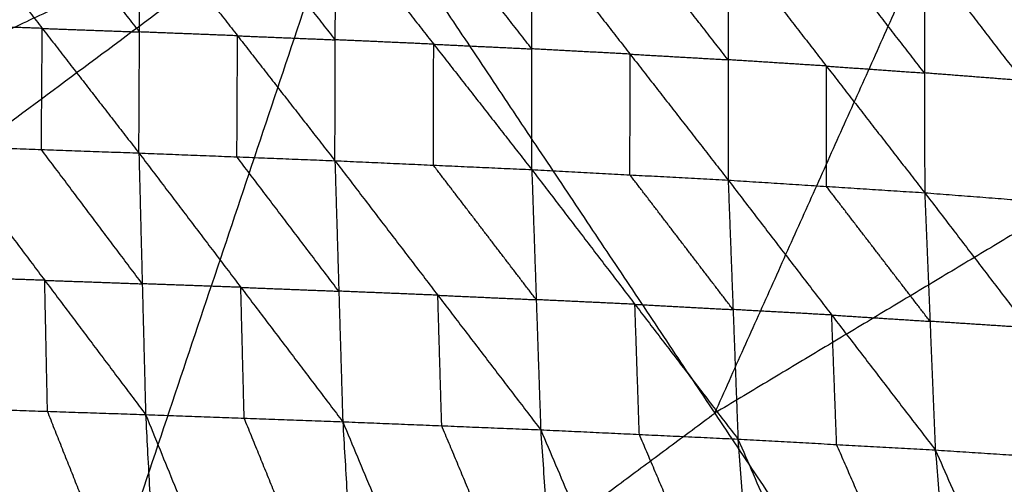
# Model space of a CAD drawing. Header units: millimetres. Extents: x -106 to 110, y -96 to 120.
# Tile 388 of 656: x -55.39 to -50.4, y 91.94 to 94.29. Entities that reach past the tile are written whole.
import ezdxf

# ---------------------------------------------------------------- set-up
doc = ezdxf.new("R2010")
doc.units = ezdxf.units.MM
doc.header["$MEASUREMENT"] = 0
doc.layers.add('Default', color=7, linetype='Continuous', true_color=0x000000)

msp = doc.modelspace()

# ---------------------------------------------------------------- linework, layer by layer
at = {"layer": 'Default'}
for points in [[(-51.8681, 92.304, 10.5669), (-50.6846, 94.941, 11.292), (-49.5011, 97.578, 12.0172)], [(-61.5855, 89.2141, 12.0172), (-57.6465, 92.1355, 12.0172), (-53.7075, 95.0568, 12.0172)], [(-57.9547, 93.0621, 12.4242), (-55.8311, 94.0595, 12.2207), (-53.7075, 95.0568, 12.0172)], [(-57.3848, 84.0956, 9.1165), (-55.5461, 89.5762, 10.5669), (-53.7075, 95.0568, 12.0172)], [(-57.2396, 93.5843, 12.4242), (-55.4735, 94.3206, 12.2207), (-53.7075, 95.0568, 12.0172)], [(-56.52, 94.1002, 12.4242), (-55.1137, 94.5785, 12.2207), (-53.7075, 95.0568, 12.0172)], [(-53.7075, 95.0568, 12.0172), (-51.8681, 92.304, 10.5669), (-50.0287, 89.5512, 9.1165)], [(-55.7601, 94.8798, 6.5961), (-55.2711, 94.2499, 6.086), (-54.7821, 93.62, 5.5759)], [(-54.7789, 94.2321, 5.9341), (-55.0234, 94.547, 6.1892), (-55.2679, 94.862, 6.4442)], [(-54.7821, 93.62, 5.5759), (-54.7789, 94.2321, 5.9341), (-54.7757, 94.8442, 6.2923)], [(-54.7757, 94.8442, 6.2923), (-54.2829, 94.2126, 5.7923), (-53.7901, 93.5809, 5.2922)], [(-53.7883, 94.1924, 5.6462), (-54.0347, 94.5083, 5.8962), (-54.2811, 94.8241, 6.1463)], [(-47.6617, 94.8252, 10.5669), (-49.7649, 93.5646, 10.5669), (-51.8681, 92.304, 10.5669)], [(-53.7901, 93.5809, 5.2922), (-53.7883, 94.1924, 5.6462), (-53.7866, 94.804, 6.0002)], [(-53.7866, 94.804, 6.0002), (-53.2902, 94.17, 5.511), (-52.7939, 93.5359, 5.0218)], [(-52.7935, 94.1464, 5.3715), (-53.0416, 94.4634, 5.616), (-53.2898, 94.7804, 5.8606)], [(-52.7939, 93.5359, 5.0218), (-52.7935, 94.1464, 5.3715), (-52.793, 94.7569, 5.7211)], [(-52.793, 94.7569, 5.7211), (-52.2966, 94.1199, 5.2445), (-51.8002, 93.4829, 4.7678)], [(-51.8007, 94.0915, 5.1126), (-52.0489, 94.41, 5.3509), (-52.2971, 94.7285, 5.5892)], [(-51.8011, 94.7001, 5.4574), (-51.8007, 94.0915, 5.1126), (-51.8002, 93.4829, 4.7678)], [(-51.8011, 94.7001, 5.4574), (-51.3033, 94.0596, 4.9941), (-50.8055, 93.419, 4.5307)], [(-50.8065, 94.0246, 4.87), (-51.0554, 94.3448, 5.1016), (-51.3043, 94.6651, 5.3333)], [(-50.8075, 94.6301, 5.2092), (-50.8065, 94.0246, 4.87), (-50.8055, 93.419, 4.5307)], [(-50.8075, 94.6301, 5.2092), (-50.3111, 93.9862, 4.7609), (-49.8147, 93.3422, 4.3127)], [(-55.2711, 94.2499, 6.086), (-55.5179, 94.2587, 6.1598), (-55.7647, 94.2674, 6.2337)], [(-55.2757, 93.6375, 5.7236), (-55.2734, 93.9437, 5.9048), (-55.2711, 94.2499, 6.086)], [(-55.2711, 94.2499, 6.086), (-55.025, 94.241, 6.0101), (-54.7789, 94.2321, 5.9341)], [(-54.2829, 94.2126, 5.7923), (-54.5309, 94.2223, 5.8632), (-54.7789, 94.2321, 5.9341)], [(-54.2861, 93.6005, 5.434), (-54.2845, 93.9065, 5.6132), (-54.2829, 94.2126, 5.7923)], [(-54.2829, 94.2126, 5.7923), (-54.0356, 94.2025, 5.7192), (-53.7883, 94.1924, 5.6462)], [(-53.2902, 94.17, 5.511), (-53.5393, 94.1812, 5.5786), (-53.7883, 94.1924, 5.6462)], [(-53.292, 93.5584, 5.157), (-53.2911, 93.8642, 5.334), (-53.2902, 94.17, 5.511)], [(-53.2902, 94.17, 5.511), (-53.0418, 94.1582, 5.4412), (-52.7935, 94.1464, 5.3715)], [(-52.2966, 94.1199, 5.2445), (-52.545, 94.1331, 5.308), (-52.7935, 94.1464, 5.3715)], [(-52.297, 93.5094, 4.8948), (-52.2968, 93.8147, 5.0696), (-52.2966, 94.1199, 5.2445)], [(-52.2966, 94.1199, 5.2445), (-52.0486, 94.1057, 5.1785), (-51.8007, 94.0915, 5.1126)], [(-51.3033, 94.0596, 4.9941), (-51.552, 94.0755, 5.0533), (-51.8007, 94.0915, 5.1126)], [(-51.3029, 93.451, 4.6493), (-51.3031, 93.7553, 4.8217), (-51.3033, 94.0596, 4.9941)], [(-51.3033, 94.0596, 4.9941), (-51.0549, 94.0421, 4.932), (-50.8065, 94.0246, 4.87)], [(-50.3111, 93.9862, 4.7609), (-50.5588, 94.0054, 4.8154), (-50.8065, 94.0246, 4.87)], [(-55.7693, 93.655, 5.8713), (-55.2757, 93.6375, 5.7236), (-54.7821, 93.62, 5.5759)], [(-55.7693, 93.655, 5.8713), (-55.2587, 92.9761, 5.4418), (-54.7481, 92.2971, 5.0123)], [(-54.7651, 92.9585, 5.2941), (-55.0204, 93.298, 5.5089), (-55.2757, 93.6375, 5.7236)], [(-54.7821, 93.62, 5.5759), (-54.7651, 92.9585, 5.2941), (-54.7481, 92.2971, 5.0123)], [(-54.7821, 93.62, 5.5759), (-54.2861, 93.6005, 5.434), (-53.7901, 93.5809, 5.2922)], [(-54.7821, 93.62, 5.5759), (-54.2663, 92.9405, 5.1568), (-53.7505, 92.261, 4.7377)], [(-53.7703, 92.921, 5.0149), (-54.0282, 93.2607, 5.2245), (-54.2861, 93.6005, 5.434)], [(-53.7901, 93.5809, 5.2922), (-53.7703, 92.921, 5.0149), (-53.7505, 92.261, 4.7377)], [(-53.7901, 93.5809, 5.2922), (-53.292, 93.5584, 5.157), (-52.7939, 93.5359, 5.0218)], [(-53.7901, 93.5809, 5.2922), (-53.2694, 92.9006, 4.8843), (-52.7488, 92.2202, 4.4764)], [(-52.7713, 92.8781, 4.7491), (-53.0317, 93.2183, 4.9531), (-53.292, 93.5584, 5.157)], [(-52.7939, 93.5359, 5.0218), (-52.7713, 92.8781, 4.7491), (-52.7488, 92.2202, 4.4764)], [(-52.7939, 93.5359, 5.0218), (-52.297, 93.5094, 4.8948), (-51.8002, 93.4829, 4.7678)], [(-52.7939, 93.5359, 5.0218), (-52.2721, 92.8546, 4.6269), (-51.7504, 92.1732, 4.232)], [(-51.7753, 92.8281, 4.4999), (-52.0362, 93.1688, 4.6974), (-52.297, 93.5094, 4.8948)], [(-51.8002, 93.4829, 4.7678), (-51.7753, 92.8281, 4.4999), (-51.7504, 92.1732, 4.232)], [(-51.8002, 93.4829, 4.7678), (-51.3029, 93.451, 4.6493), (-50.8055, 93.419, 4.5307)], [(-51.8002, 93.4829, 4.7678), (-51.2761, 92.8005, 4.3865), (-50.7519, 92.1181, 4.0053)], [(-50.7787, 92.7686, 4.268), (-51.0408, 93.1098, 4.4586), (-51.3029, 93.451, 4.6493)], [(-50.8055, 93.419, 4.5307), (-50.7787, 92.7686, 4.268), (-50.7519, 92.1181, 4.0053)], [(-50.8055, 93.419, 4.5307), (-50.3101, 93.3806, 4.4217), (-49.8147, 93.3422, 4.3127)], [(-50.8055, 93.419, 4.5307), (-50.2823, 92.7361, 4.1648), (-49.7591, 92.0533, 3.7989)], [(-55.2587, 92.9761, 5.4418), (-55.507, 92.9843, 5.5134), (-55.7553, 92.9925, 5.585)], [(-55.2447, 92.3135, 5.1555), (-55.2517, 92.6448, 5.2986), (-55.2587, 92.9761, 5.4418)], [(-55.2587, 92.9761, 5.4418), (-55.0119, 92.9673, 5.368), (-54.7651, 92.9585, 5.2941)], [(-54.2663, 92.9405, 5.1568), (-54.5157, 92.9495, 5.2255), (-54.7651, 92.9585, 5.2941)], [(-54.2493, 92.2791, 4.875), (-54.2578, 92.6098, 5.0159), (-54.2663, 92.9405, 5.1568)], [(-54.2663, 92.9405, 5.1568), (-54.0183, 92.9307, 5.0859), (-53.7703, 92.921, 5.0149)], [(-53.2694, 92.9006, 4.8843), (-53.5199, 92.9108, 4.9496), (-53.7703, 92.921, 5.0149)], [(-53.2496, 92.2406, 4.6071), (-53.2595, 92.5706, 4.7457), (-53.2694, 92.9006, 4.8843)], [(-53.2694, 92.9006, 4.8843), (-53.0204, 92.8893, 4.8167), (-52.7713, 92.8781, 4.7491)], [(-52.2721, 92.8546, 4.6269), (-52.5217, 92.8663, 4.688), (-52.7713, 92.8781, 4.7491)], [(-52.2496, 92.1967, 4.3542), (-52.2609, 92.5257, 4.4905), (-52.2721, 92.8546, 4.6269)], [(-52.2721, 92.8546, 4.6269), (-52.0237, 92.8413, 4.5634), (-51.7753, 92.8281, 4.4999)], [(-51.2761, 92.8005, 4.3865), (-51.5257, 92.8143, 4.4432), (-51.7753, 92.8281, 4.4999)], [(-51.2511, 92.1457, 4.1186), (-51.2636, 92.4731, 4.2526), (-51.2761, 92.8005, 4.3865)], [(-51.2761, 92.8005, 4.3865), (-51.0274, 92.7845, 4.3273), (-50.7787, 92.7686, 4.268)], [(-50.2823, 92.7361, 4.1648), (-50.5305, 92.7524, 4.2164), (-50.7787, 92.7686, 4.268)], [(-55.7413, 92.3299, 5.2986), (-55.2447, 92.3135, 5.1555), (-54.7481, 92.2971, 5.0123)], [(-55.7413, 92.3299, 5.2986), (-55.1714, 90.8975, 4.8004), (-54.6014, 89.465, 4.3022)], [(-55.5461, 89.5762, 10.5669), (-53.7071, 90.9401, 10.5669), (-51.8681, 92.304, 10.5669)], [(-54.6747, 90.8811, 4.6573), (-54.9597, 91.5973, 4.9064), (-55.2447, 92.3135, 5.1555)], [(-54.7481, 92.2971, 5.0123), (-54.6747, 90.8811, 4.6573), (-54.6014, 89.465, 4.3022)], [(-54.7481, 92.2971, 5.0123), (-54.2493, 92.2791, 4.875), (-53.7505, 92.261, 4.7377)], [(-54.7481, 92.2971, 5.0123), (-54.1651, 90.8682, 4.5295), (-53.5821, 89.4392, 4.0468)], [(-53.6663, 90.8501, 4.3922), (-53.9578, 91.5646, 4.6336), (-54.2493, 92.2791, 4.875)], [(-53.7505, 92.261, 4.7377), (-53.6663, 90.8501, 4.3922), (-53.5821, 89.4392, 4.0468)], [(-53.7505, 92.261, 4.7377), (-53.2496, 92.2406, 4.6071), (-52.7488, 92.2202, 4.4764)], [(-53.7505, 92.261, 4.7377), (-53.1547, 90.8361, 4.271), (-52.5589, 89.4111, 3.8043)], [(-52.6538, 90.8156, 4.1404), (-52.9517, 91.5281, 4.3737), (-53.2496, 92.2406, 4.6071)], [(-52.7488, 92.2202, 4.4764), (-52.6538, 90.8156, 4.1404), (-52.5589, 89.4111, 3.8043)], [(-52.7488, 92.2202, 4.4764), (-52.2496, 92.1967, 4.3542), (-51.7504, 92.1732, 4.232)], [(-52.7488, 92.2202, 4.4764), (-52.1444, 90.8006, 4.0275), (-51.5401, 89.381, 3.5786)], [(-51.6452, 90.7771, 3.9053), (-51.9474, 91.4869, 4.1297), (-52.2496, 92.1967, 4.3542)], [(-51.7504, 92.1732, 4.232), (-51.6452, 90.7771, 3.9053), (-51.5401, 89.381, 3.5786)], [(-51.7504, 92.1732, 4.232), (-51.2511, 92.1457, 4.1186), (-50.7519, 92.1181, 4.0053)], [(-51.7504, 92.1732, 4.232), (-51.1372, 90.7609, 3.8017), (-50.5239, 89.3486, 3.3714)], [(-50.6379, 90.7334, 3.6883), (-50.9445, 91.4395, 3.9035), (-51.2511, 92.1457, 4.1186)], [(-50.7519, 92.1181, 4.0053), (-50.6379, 90.7334, 3.6883), (-50.5239, 89.3486, 3.3714)], [(-50.7519, 92.1181, 4.0053), (-50.2555, 92.0857, 3.9021), (-49.7591, 92.0533, 3.7989)], [(-50.7519, 92.1181, 4.0053), (-50.1348, 90.7161, 3.5954), (-49.5177, 89.314, 3.1855)]]:
    msp.add_open_spline(points, degree=2, dxfattribs=at)

doc.saveas('drawing.dxf')
